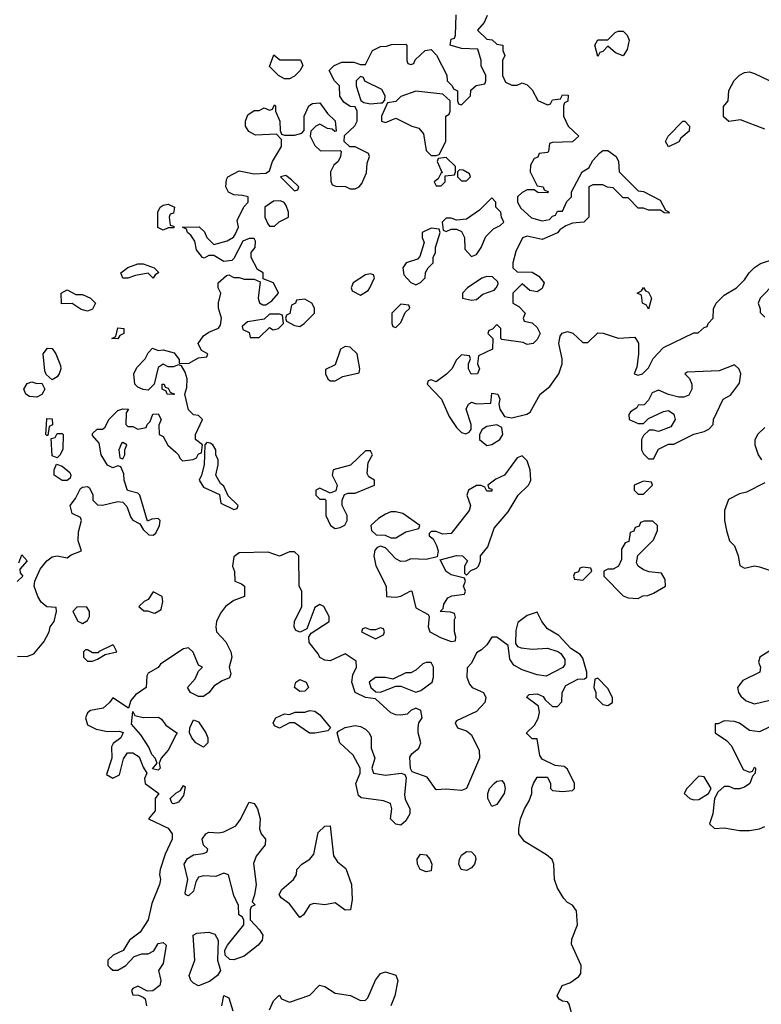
# Model space of a CAD drawing. Header units: inches. Extents: x 2380249 to 2585472, y 382747 to 546448.
# Tile 354 of 626: x 2559382 to 2562317, y 424896 to 428791. Entities that reach past the tile are written whole.
import ezdxf

# ---------------------------------------------------------------- set-up
doc = ezdxf.new("R2010")
doc.units = ezdxf.units.IN
doc.header["$MEASUREMENT"] = 0
doc.layers.add('C5452', color=7, linetype='Continuous')
doc.layers.add('C5462', color=7, linetype='Continuous')

msp = doc.modelspace()

# ---------------------------------------------------------------- linework, layer by layer
at = {"layer": 'C5452', "color": 4, "elevation": 36}
for points in [[(2559950, 427958), (2559929.3, 427969.3), (2559928, 428030), (2559938, 428050), (2559950, 428058), (2559970, 428062), (2559994, 428050), (2559990, 428026), (2559978, 428022), (2559974, 428010), (2559978, 427978), (2559990, 427974), (2559994, 427970), (2559990, 427968), (2559970, 427968)], [(2559910, 427768.7), (2559890, 427788), (2559840.7, 427779.3), (2559810, 427768.7), (2559790, 427768.7), (2559782, 427790), (2559810, 427810.5), (2559850, 427826), (2559870, 427826), (2559914, 427810), (2559930, 427794), (2559931.3, 427790), (2559918, 427782)], [(2559604.7, 427704.7), (2559630, 427704.7), (2559662, 427690), (2559682, 427670), (2559670, 427646), (2559650, 427638), (2559624.7, 427644.7), (2559590, 427668), (2559547.3, 427667.3), (2559546, 427710), (2559570, 427722)], [(2559770, 427528.7), (2559746, 427530), (2559762, 427538), (2559770, 427572), (2559794, 427570), (2559794, 427550), (2559778, 427542)], [(2559510, 427366), (2559487.3, 427387.3), (2559482, 427402), (2559475.3, 427470), (2559491.6, 427491.6), (2559510.9, 427490.9), (2559524.7, 427470), (2559543.6, 427423.6), (2559544.7, 427410), (2559538, 427390), (2559530, 427378)], [(2559450, 427352), (2559470, 427354), (2559482, 427330), (2559470, 427308.7), (2559450, 427298), (2559420.4, 427300.4), (2559406, 427310), (2559398, 427330), (2559412, 427352), (2559430, 427358)], [(2559990, 427308.7), (2559966, 427310), (2559962, 427322), (2559946, 427330), (2559946, 427350), (2559954, 427350), (2559958, 427338), (2559970, 427334), (2559978, 427318), (2559994, 427310)], [(2559490, 427146), (2559486, 427150), (2559488.8, 427211.1), (2559490, 427214), (2559510, 427212), (2559512, 427188), (2559498, 427182), (2559494, 427146)], [(2559530, 427058), (2559510, 427066), (2559506, 427134), (2559522, 427138), (2559530, 427154), (2559550, 427154), (2559554, 427150), (2559552.7, 427092.7), (2559542, 427070)], [(2559790, 427118), (2559784.7, 427115.3), (2559774, 427090), (2559778, 427058), (2559790, 427054), (2559798, 427070), (2559798, 427090), (2559806, 427110)], [(2559550, 426968.7), (2559518, 426990), (2559518, 427010), (2559527.3, 427032.7), (2559550, 427024.7), (2559579.8, 426999.8), (2559584.7, 426990), (2559582, 426978), (2559570, 426968.7)], [(2559910, 426528), (2559890, 426498), (2559874, 426490), (2559854, 426470), (2559872.7, 426452.7), (2559887.3, 426452.7), (2559910, 426444.7), (2559916.4, 426443.6), (2559942, 426458), (2559948, 426490), (2559946, 426510)], [(2559610, 426468), (2559592, 426450), (2559611.6, 426411.6), (2559630, 426402), (2559650, 426414), (2559658, 426430), (2559658, 426450), (2559647.3, 426467.3)], [(2559750, 426318), (2559694, 426290), (2559694, 426286), (2559670, 426286), (2559650, 426298), (2559642, 426298), (2559634, 426290), (2559634, 426270), (2559650, 426254), (2559670, 426254), (2559690, 426262), (2559720.4, 426279.6), (2559766, 426290), (2559754.6, 426314.6)]]:
    msp.add_lwpolyline(points, close=True, dxfattribs=at)
for points in [[(2560000, 427422), (2559990, 427418), (2559970, 427418), (2559950, 427428), (2559930, 427415.3), (2559914, 427350), (2559890, 427326), (2559870, 427328), (2559850, 427338), (2559838, 427350), (2559834, 427390), (2559845.2, 427414.8), (2559878, 427450), (2559890, 427474), (2559908, 427492), (2559930, 427482), (2559950, 427484.7), (2559993.2, 427473.2), (2560000, 427464.2)], [(2559372.7, 426272.7), (2559410, 426272), (2559438, 426282), (2559478, 426330), (2559498, 426370), (2559502, 426390), (2559518, 426410), (2559528, 426450), (2559526, 426466), (2559490, 426469), (2559467.2, 426487.2), (2559453.2, 426510), (2559439, 426550), (2559442, 426570), (2559462.7, 426617.3), (2559489.5, 426650.5), (2559510, 426666.8), (2559530, 426670.8), (2559570, 426662), (2559586, 426674), (2559626, 426690), (2559614, 426730), (2559614.6, 426765.4), (2559626, 426810), (2559622, 426822), (2559590, 426838), (2559582, 426870), (2559603.1, 426896.9), (2559623.1, 426936.9), (2559630, 426942), (2559650, 426944.7), (2559658.8, 426938.8), (2559671.2, 426911.1), (2559672, 426890), (2559690, 426872), (2559710, 426871.3), (2559770, 426884.7), (2559790, 426882), (2559805.4, 426865.4), (2559822, 426822), (2559830, 426812), (2559856.9, 426796.9), (2559870, 426774), (2559892.7, 426752.7), (2559910, 426752), (2559920.4, 426759.6), (2559935.3, 426790), (2559938, 426810), (2559930, 426818), (2559904.7, 426815.3), (2559888, 426808), (2559858, 426910), (2559850, 426918), (2559808.7, 426928.7), (2559795.3, 426970), (2559794.6, 426994.6), (2559782, 427022), (2559770, 427026), (2559750, 427018), (2559729, 427029), (2559704, 427070), (2559696.4, 427116.4), (2559670, 427146), (2559670, 427154), (2559688.4, 427171.6), (2559710, 427172), (2559720.4, 427179.6), (2559735.3, 427210), (2559770, 427244.7), (2559790, 427252), (2559812, 427250), (2559803.6, 427236.4), (2559802, 427190), (2559810, 427182), (2559830, 427182), (2559850, 427172), (2559882, 427178), (2559886, 427190), (2559898, 427202), (2559908.8, 427231.1), (2559930, 427232), (2559942, 427210), (2559932.7, 427187.3), (2559934, 427150), (2559950, 427142), (2559968.4, 427108.4), (2560000, 427079.9)], [(2559378, 426642), (2559390, 426674), (2559412, 426650), (2559382, 426618), (2559383.6, 426603.6), (2559394, 426590), (2559371.6, 426568.4)], [(2560000, 426282), (2559938.8, 426241.2), (2559930, 426228.7), (2559890, 426206), (2559884.7, 426195.3), (2559882, 426150), (2559839.8, 426120.2), (2559822, 426098), (2559812.7, 426067.3), (2559750, 426108), (2559738, 426090), (2559712.3, 426067.7), (2559662, 426058), (2559650.7, 426049.3), (2559642.8, 426030), (2559650, 426002), (2559684, 425984), (2559730, 425974.8), (2559776, 425976), (2559791.3, 425971.3), (2559782, 425950), (2559751.6, 425928.4), (2559745.4, 425914.6), (2559746.8, 425870), (2559725.4, 425805.4), (2559750, 425791.3), (2559776.5, 425803.5), (2559792.9, 425867.1), (2559809, 425891), (2559830, 425891.3), (2559854.8, 425874.8), (2559870, 425834), (2559884.7, 425810), (2559876, 425790), (2559878, 425770), (2559932, 425730), (2559918, 425710), (2559918, 425662), (2559892, 425630), (2559970, 425593), (2559986, 425570), (2559986, 425550), (2559958, 425490), (2559937.3, 425430), (2559934.8, 425410), (2559938.8, 425390), (2559934.8, 425370), (2559905.2, 425294.8), (2559890.7, 425230), (2559858.7, 425181.3), (2559816, 425150), (2559791.3, 425108.7), (2559752, 425090), (2559731.3, 425070), (2559731.3, 425050), (2559739.8, 425039.8), (2559750, 425031.3), (2559770, 425031), (2559802, 425050), (2559834.6, 425085.4), (2559864.7, 425095.3), (2559890, 425096), (2559912.5, 425107.5), (2559930, 425136), (2559950, 425141), (2559961, 425130), (2559950, 425058), (2559931.3, 425030), (2559941, 424990), (2559936, 424970), (2559908.8, 424948.9), (2559888, 424948), (2559850, 424968), (2559830, 424958), (2559824.7, 424950), (2559830, 424934), (2559852, 424932), (2559870, 424924.7), (2559878, 424918), (2559884, 424890)], [(2560000, 425960.8), (2559970, 425902), (2559942, 425870), (2559934, 425850), (2559938, 425830), (2559930, 425822), (2559908, 425828), (2559926, 425850), (2559918, 425870), (2559904.7, 425884.7), (2559892.9, 425912.9), (2559862, 425962), (2559824, 426004), (2559830, 426054), (2559838, 426038), (2559870.9, 426030.9), (2559931.6, 426031.6), (2559943.6, 426023.6), (2559959.8, 425999.8), (2560000, 425973.1)], [(2560000, 425692.3), (2559990, 425689.2), (2559986, 425690), (2559978, 425710), (2559998, 425730), (2560000, 425731.2)]]:
    msp.add_lwpolyline(points, dxfattribs=at)
at = {"layer": 'C5462', "color": 4, "elevation": 36}
for points in [[(2560000, 427464.2), (2560012.7, 427447.3), (2560012.7, 427432.7), (2560050, 427431.3), (2560090, 427454), (2560122, 427458), (2560126, 427470), (2560102, 427482), (2560088.7, 427510), (2560110, 427541), (2560130, 427554.8), (2560169.3, 427570.7), (2560177.2, 427582.8), (2560181.2, 427610), (2560169.2, 427650), (2560169, 427671), (2560178, 427710), (2560168, 427730), (2560168, 427750), (2560200.4, 427779.6), (2560210, 427782), (2560230, 427772), (2560250, 427772), (2560270, 427764.7), (2560310, 427764.7), (2560334, 427754), (2560326, 427690), (2560331.6, 427671.6), (2560343.6, 427663.6), (2560356.4, 427663.6), (2560380.4, 427679.6), (2560406, 427710), (2560386, 427750), (2560346, 427766), (2560346, 427790), (2560323.1, 427803.1), (2560298, 427850), (2560298, 427870), (2560314, 427890), (2560315.3, 427915.3), (2560310, 427926), (2560290, 427926), (2560264.7, 427915.3), (2560230, 427846), (2560222, 427838), (2560190, 427835.3), (2560150, 427858), (2560130, 427858), (2560111.6, 427848.4), (2560106, 427850), (2560081.2, 427881.2), (2560074.6, 427914.6), (2560059, 427939), (2560046, 427950), (2560042, 427962), (2560026, 427970), (2560091.6, 427971.6), (2560112.7, 427952.7), (2560122, 427930), (2560150, 427902), (2560203.1, 427916.9), (2560228.4, 427931.6), (2560236.4, 427943.6), (2560248, 427970), (2560243.1, 427996.9), (2560268.4, 428051.6), (2560286, 428070), (2560286, 428090), (2560263.6, 428096.4), (2560230, 428098), (2560208.8, 428108.9), (2560198, 428130), (2560200.4, 428159.6), (2560206, 428170), (2560250, 428194), (2560310, 428181), (2560356.4, 428183.6), (2560370, 428194), (2560382, 428230), (2560418, 428290), (2560418, 428318), (2560398, 428338), (2560314.6, 428334.6), (2560288.8, 428348.9), (2560275.3, 428370), (2560275.3, 428390), (2560284.7, 428415.3), (2560310, 428432), (2560330, 428432), (2560350, 428442), (2560370, 428434), (2560382, 428438), (2560390, 428454), (2560394, 428450), (2560394, 428430), (2560412, 428390), (2560412.7, 428352.7), (2560418, 428338), (2560430, 428334), (2560470, 428334), (2560498, 428342), (2560507.3, 428352.7), (2560508, 428410), (2560526, 428450), (2560540.4, 428459.6), (2560570, 428462), (2560599.6, 428419.6), (2560630.9, 428390.9), (2560634, 428350), (2560628.4, 428348.4), (2560618, 428358), (2560600.4, 428360.4), (2560570, 428378), (2560554, 428370), (2560534, 428350), (2560532, 428330), (2560550, 428294), (2560572.7, 428272.7), (2560650, 428274), (2560654, 428270), (2560652, 428250), (2560642, 428230), (2560624.7, 428215.3), (2560612, 428190), (2560612.7, 428152.7), (2560618, 428138), (2560632.7, 428132.7), (2560670.9, 428130.9), (2560690, 428122), (2560710, 428122), (2560726, 428130), (2560736.4, 428143.6), (2560754.6, 428185.4), (2560756.4, 428223.6), (2560766, 428250), (2560762, 428262), (2560710, 428288), (2560688, 428288), (2560666, 428310), (2560667.3, 428332.7), (2560708.4, 428371.6), (2560718, 428390), (2560718, 428430), (2560710, 428446), (2560690, 428448), (2560665.2, 428465.2), (2560649.2, 428489.2), (2560648, 428530), (2560628, 428550), (2560606, 428590), (2560626, 428610), (2560656.4, 428623.6), (2560703.6, 428623.6), (2560730, 428614), (2560750, 428614), (2560778, 428670), (2560810, 428684.7), (2560834, 428686), (2560852.7, 428692.7), (2560910, 428694), (2560914, 428690), (2560914, 428630), (2560918, 428618), (2560930, 428614), (2560942, 428618), (2560947.3, 428632.7), (2560986, 428670), (2561010, 428674), (2561031.6, 428651.6), (2561071.6, 428571.6), (2561074, 428550), (2561094, 428530), (2561098, 428518), (2561114, 428510), (2561114, 428470), (2561118, 428458), (2561130, 428454), (2561166, 428490), (2561167.3, 428512.7), (2561188.4, 428531.6), (2561222, 428538), (2561226, 428550), (2561226, 428570), (2561208.4, 428608.4), (2561208, 428630), (2561195.3, 428675.3), (2561130, 428678), (2561086, 428690), (2561090, 428714), (2561102, 428718), (2561106, 428730), (2561109.1, 428810.9)], [(2561231.6, 428808.4), (2561219.6, 428780.4), (2561194, 428750), (2561230, 428714), (2561251.6, 428711.6), (2561270, 428694), (2561294, 428690), (2561294, 428670), (2561302, 428650), (2561292, 428630), (2561292, 428570), (2561304.7, 428544.7), (2561330, 428532), (2561350, 428532), (2561370, 428542), (2561390, 428534), (2561410, 428514), (2561432, 428472), (2561470, 428454), (2561482, 428458), (2561490, 428474), (2561522, 428478), (2561530, 428494), (2561552.7, 428492.7), (2561551.6, 428468.4), (2561538, 428462), (2561534, 428450), (2561534, 428410), (2561552, 428370), (2561594, 428330), (2561570, 428308), (2561490, 428306), (2561478, 428302), (2561474, 428270), (2561470, 428266), (2561438, 428262), (2561432.7, 428247.3), (2561418, 428242), (2561403.6, 428216.4), (2561402, 428190), (2561430, 428134), (2561454, 428130), (2561458, 428118), (2561474, 428110), (2561470, 428106), (2561432.7, 428107.3), (2561418, 428118), (2561390, 428118), (2561370, 428108), (2561352, 428090), (2561352, 428070), (2561365.4, 428045.4), (2561406.8, 428006.8), (2561450, 427996), (2561479, 428001), (2561490, 428014), (2561502, 428018), (2561510, 428034), (2561530, 428034), (2561547.3, 428072.7), (2561566, 428090), (2561566, 428110), (2561608, 428190), (2561634.6, 428205.4), (2561650, 428234), (2561676.4, 428263.6), (2561690, 428274), (2561710, 428274), (2561742, 428250), (2561752, 428230), (2561754, 428190), (2561830, 428114), (2561850, 428112), (2561916.9, 428076.9), (2561938, 428038), (2561952, 428030), (2561950, 428026), (2561932.7, 428027.3), (2561918, 428038), (2561870, 428038), (2561850, 428046), (2561830, 428046), (2561790, 428086), (2561770, 428086), (2561730, 428126), (2561708.4, 428128.4), (2561690, 428138), (2561650, 428138), (2561634, 428130), (2561634, 428010), (2561614, 427990), (2561570, 427986), (2561543.6, 427976.4), (2561519.6, 427960.4), (2561510, 427948), (2561450, 427922), (2561390, 427935.3), (2561371.6, 427928.4), (2561345.4, 427874.6), (2561334, 427830), (2561334, 427810), (2561350, 427794), (2561410, 427792), (2561436.9, 427776.9), (2561458, 427750), (2561450, 427728), (2561430, 427715.3), (2561400.4, 427720.4), (2561370, 427746), (2561334, 427710), (2561334, 427670), (2561356.9, 427656.9), (2561382, 427630), (2561374, 427610), (2561378, 427598), (2561410, 427592), (2561430, 427574), (2561442, 427550), (2561430, 427526), (2561414, 427510), (2561390, 427506), (2561374.6, 427514.6), (2561290, 427526), (2561286, 427530), (2561286, 427570), (2561270, 427586), (2561252.7, 427567.3), (2561238, 427562), (2561234, 427550), (2561254, 427530), (2561252.7, 427487.3), (2561198, 427462), (2561194, 427430), (2561202, 427410), (2561194, 427390), (2561169.1, 427389.1), (2561158, 427410), (2561158, 427430), (2561166, 427450), (2561162, 427462), (2561130, 427466), (2561110, 427446), (2561092, 427410), (2561070.7, 427389.3), (2561030, 427358), (2561010, 427366), (2560998, 427362), (2560994, 427350), (2561050.6, 427290.6), (2561082, 427222), (2561110, 427178), (2561130, 427158), (2561147.3, 427152.7), (2561160.4, 427159.6), (2561168, 427170), (2561168, 427190), (2561148.7, 427250), (2561158, 427270), (2561170, 427278), (2561190, 427272), (2561246, 427274), (2561250, 427314), (2561274, 427310), (2561282, 427290), (2561278, 427270), (2561282, 427250), (2561301, 427221), (2561330, 427216), (2561389.1, 427230.9), (2561402, 427238), (2561442, 427310), (2561480.2, 427339.8), (2561515.3, 427390), (2561528.7, 427430), (2561528.7, 427450), (2561515.3, 427510), (2561520.4, 427539.6), (2561528.4, 427551.6), (2561550, 427558), (2561571, 427551), (2561610, 427514), (2561630, 427514), (2561670, 427552), (2561691.2, 427551.1), (2561750, 427531.3), (2561816, 427536), (2561831.2, 427511.1), (2561831.3, 427468.7), (2561823.6, 427416.4), (2561814, 427390), (2561830, 427384.7), (2561846, 427390), (2561870, 427414), (2561888.8, 427451.1), (2561930, 427494), (2562050, 427552), (2562067.3, 427552.7), (2562090, 427574), (2562102, 427578), (2562106, 427590), (2562126, 427610), (2562127.3, 427647.3), (2562138, 427670), (2562170, 427702), (2562218, 427730), (2562250, 427762), (2562268, 427790), (2562289.1, 427810.9), (2562313.6, 427826.4), (2562370, 427844.7)], [(2562330, 428358), (2562234.6, 428394.6), (2562188.8, 428388.9), (2562167.3, 428407.3), (2562167.3, 428447.3), (2562186, 428470), (2562188.4, 428511.6), (2562208.8, 428551.1), (2562230, 428572), (2562250, 428582), (2562270, 428584.7), (2562290, 428578), (2562434, 428510)], [(2562370, 427749), (2562312, 427690), (2562304.7, 427670), (2562312.7, 427647.3), (2562312.7, 427632.7), (2562330, 427614)], [(2560000, 427079.9), (2560011, 427070), (2560016, 427056), (2560026, 427046), (2560069.1, 427050.9), (2560082, 427058), (2560090, 427074), (2560102, 427078), (2560106, 427110), (2560078, 427130), (2560078, 427150), (2560106, 427210), (2560090, 427226), (2560070, 427228), (2560050, 427248), (2560035.3, 427310), (2560044, 427336), (2560045.2, 427370), (2560037.2, 427397.2), (2560022, 427422), (2560010, 427426), (2560000, 427422)], [(2562330, 427178), (2562302, 427150), (2562291.6, 427128.4), (2562291.3, 427110), (2562304.7, 427070), (2562318, 427050)], [(2562330, 426959), (2562258, 426922), (2562230, 426915.3), (2562186.8, 426893.2), (2562171.3, 426850), (2562171, 426810), (2562178.8, 426770), (2562191.3, 426730), (2562211, 426710), (2562224.7, 426670), (2562231.6, 426631.6), (2562250, 426622), (2562290, 426631), (2562310, 426626.8), (2562430, 426587.3)], [(2561595.3, 424750), (2561556.4, 424896.4), (2561550, 424906), (2561530, 424908), (2561516.4, 424916.4), (2561508.7, 424930), (2561528.7, 424970), (2561559, 424981), (2561594.6, 425005.4), (2561602, 425018), (2561604, 425050), (2561565.6, 425134.4), (2561566.3, 425153.7), (2561589.2, 425210), (2561585.6, 425265.6), (2561570, 425288.7), (2561550, 425299), (2561534.8, 425314.8), (2561510, 425355.3), (2561498, 425390), (2561496, 425450), (2561489.4, 425469.4), (2561467.3, 425487.3), (2561379.5, 425539.5), (2561357.2, 425570), (2561357.2, 425590), (2561364, 425630), (2561379, 425670), (2561398.6, 425701.4), (2561409.2, 425730), (2561409.2, 425750.8), (2561415.3, 425770), (2561430, 425794), (2561470, 425794), (2561482, 425770), (2561482, 425750), (2561490, 425742), (2561530, 425738), (2561570, 425742), (2561578, 425750), (2561578, 425770), (2561550, 425826), (2561536.4, 425836.4), (2561500.4, 425840.4), (2561450, 425866), (2561440.4, 425880.4), (2561430, 425946), (2561410, 425946), (2561390, 425966), (2561388, 425970), (2561419, 426001), (2561433.2, 426026.8), (2561439, 426050), (2561435.3, 426075.3), (2561389.4, 426109.4), (2561390, 426114), (2561398, 426122), (2561430, 426124.7), (2561454, 426114), (2561461, 426101), (2561490, 426074), (2561510, 426074), (2561527.3, 426092.7), (2561528, 426130), (2561543.1, 426156.9), (2561590, 426182), (2561616.4, 426183.6), (2561626, 426190), (2561626, 426210), (2561610, 426266), (2561600.4, 426280.4), (2561563.1, 426303.1), (2561515.3, 426355.3), (2561470, 426382), (2561448.7, 426410), (2561430, 426448), (2561390, 426434), (2561353.4, 426406.6), (2561345.2, 426374.8), (2561343.6, 426323.6), (2561351.3, 426311.3), (2561366.4, 426306.4), (2561410, 426301), (2561470, 426304.7), (2561511.6, 426291.6), (2561523.6, 426283.6), (2561539.6, 426259.6), (2561539.6, 426240.4), (2561531.6, 426228.4), (2561465.4, 426194.6), (2561430, 426199), (2561370, 426219), (2561338, 426238), (2561321.2, 426261.2), (2561315.3, 426315.3), (2561270, 426348), (2561250, 426348), (2561230, 426318), (2561210, 426298), (2561190, 426286), (2561170, 426246), (2561152.7, 426227.3), (2561151.3, 426190), (2561162, 426162), (2561172, 426150), (2561218, 426130), (2561226.8, 426110), (2561222.8, 426090), (2561190, 426054), (2561110, 426018), (2561104.7, 426010), (2561114, 425990), (2561150, 425978), (2561170, 425962), (2561199.6, 425899.6), (2561201, 425870), (2561150.3, 425749.7), (2561130, 425742), (2561070, 425747), (2561030, 425744), (2560994, 425794), (2560935.3, 425815.3), (2560928.4, 425828.4), (2560926.3, 425873.7), (2560933.6, 425886.4), (2560962, 425910), (2560969, 425930), (2560959, 425970), (2560959, 425990), (2560962, 426010), (2560974, 426030), (2560970, 426058), (2560950, 426068), (2560930, 426058), (2560915.9, 426044.1), (2560890, 426039.5), (2560870, 426040.9), (2560850, 426049.4), (2560790, 426104), (2560750, 426109.3), (2560709.5, 426130), (2560696, 426170), (2560700.2, 426199.8), (2560715.3, 426230), (2560713.2, 426253.2), (2560670, 426282), (2560610, 426255.3), (2560590, 426258), (2560570, 426268), (2560563.1, 426283.1), (2560527.3, 426327.3), (2560526, 426350), (2560535.3, 426364.7), (2560606, 426410), (2560606, 426430), (2560586, 426470), (2560570, 426478), (2560550, 426466), (2560518, 426382), (2560492, 426368), (2560475.3, 426375.3), (2560468.7, 426390), (2560469.2, 426410), (2560498, 426470), (2560498, 426530), (2560488, 426550), (2560486, 426670), (2560470, 426686), (2560450, 426686), (2560410, 426668.7), (2560364.7, 426684.7), (2560250, 426682), (2560230, 426666), (2560224.7, 426630), (2560231.6, 426608.4), (2560234, 426570), (2560259.8, 426559.8), (2560271.3, 426550), (2560271.3, 426510), (2560230, 426494), (2560196, 426470), (2560176.8, 426443.2), (2560161, 426410), (2560158.8, 426390), (2560161, 426370), (2560198, 426330), (2560218, 426290), (2560221, 426270), (2560211, 426230), (2560216.9, 426203.1), (2560212.7, 426187.3), (2560183.6, 426176.4), (2560150, 426155.3), (2560131.3, 426130), (2560110, 426114), (2560090, 426114), (2560058, 426130), (2560046.6, 426150), (2560076.6, 426183.4), (2560090, 426214), (2560106, 426230), (2560090, 426238), (2560068.8, 426288.9), (2560050, 426306), (2560030, 426302), (2560000, 426282)], [(2562376, 426310), (2562311.3, 426270), (2562306, 426250), (2562314, 426230), (2562310.5, 426209.5), (2562243, 426177), (2562222.8, 426150), (2562226, 426130), (2562235.3, 426115.3), (2562256.9, 426096.9), (2562290, 426084.7), (2562350, 426098.8)], [(2562350, 425994), (2562310, 425974), (2562270, 425979), (2562230, 426008.7), (2562210, 426015.3), (2562170, 426018), (2562146, 426006), (2562134, 426006), (2562134, 425970), (2562179.1, 425939.1), (2562198.5, 425918.5), (2562245.4, 425825.4), (2562270, 425814), (2562282, 425818), (2562290, 425834), (2562294, 425830), (2562292, 425810), (2562282, 425798), (2562271.3, 425770), (2562250, 425755.3), (2562230, 425748.7), (2562210, 425748.7), (2562190, 425758), (2562170, 425758), (2562144.7, 425735.3), (2562132, 425710), (2562124.7, 425650), (2562112, 425610), (2562131.3, 425591.3), (2562170, 425594), (2562230, 425584), (2562270, 425584), (2562309.5, 425590.5), (2562330, 425598.8)], [(2560000, 425973.1), (2560004.7, 425970), (2560000, 425960.8)], [(2560000, 425731.2), (2560018, 425742), (2560030, 425762), (2560036.9, 425756.9), (2560030, 425722), (2560010, 425695.3), (2560000, 425692.3)], [(2560370, 424874), (2560386, 424910), (2560406, 424930), (2560410, 424932), (2560418, 424918), (2560450, 424904.7), (2560530, 424932), (2560568.8, 424971.1), (2560590, 424966.8), (2560630, 424940.7), (2560690.5, 424930.5), (2560730, 424911.3), (2560750, 424912), (2560759, 424921), (2560790, 424991.3), (2560810, 425018), (2560830, 425024.7), (2560870.9, 425010.9), (2560878, 424990), (2560866, 424930), (2560851, 424890)], [(2560182, 424890), (2560190, 424931.3), (2560210, 424922), (2560224.9, 424870)]]:
    msp.add_lwpolyline(points, dxfattribs=at)
for points in [[(2561770, 428648.7), (2561740.2, 428660.2), (2561710, 428686), (2561690, 428666), (2561678, 428662), (2561670, 428646), (2561658, 428690), (2561670, 428712), (2561710, 428712), (2561739, 428741), (2561750, 428746), (2561770, 428746), (2561786, 428730), (2561793.4, 428710), (2561786.4, 428673.6)], [(2560412, 428632), (2560492.7, 428632.7), (2560502, 428610), (2560491.2, 428588.9), (2560470, 428568), (2560450, 428558), (2560430, 428558), (2560406, 428570), (2560370, 428606), (2560387.3, 428652.7)], [(2560730, 428566), (2560714, 428550), (2560714, 428530), (2560731.6, 428471.6), (2560743.6, 428463.6), (2560770, 428458), (2560810, 428462), (2560818, 428462), (2560827.3, 428472.7), (2560828, 428490), (2560814.6, 428514.6), (2560748, 428548), (2560742, 428562)], [(2560950, 428508.7), (2560890, 428488), (2560870, 428468), (2560838, 428462), (2560814, 428410), (2560814, 428390), (2560830, 428384.7), (2560870, 428402), (2560934, 428370), (2560962, 428362), (2560979.6, 428339.6), (2560990, 428274), (2561010, 428254), (2561030, 428254), (2561042, 428258), (2561068, 428310), (2561068, 428410), (2561082, 428418), (2561086, 428430), (2561086, 428470), (2561056.4, 428496.4)], [(2561950, 428288.7), (2561938, 428310), (2561948, 428330), (2562006, 428390), (2562014, 428390), (2562032, 428370), (2562031.3, 428350), (2561998, 428322), (2561990, 428308.7)], [(2561070, 428246), (2561038, 428242), (2561034, 428230), (2561054, 428186), (2561050, 428186), (2561038, 428162), (2561022, 428150), (2561030, 428134), (2561050, 428134), (2561066, 428150), (2561066, 428174), (2561102, 428178), (2561106, 428190), (2561106, 428210)], [(2560435.3, 428175.3), (2560414, 428170), (2560470, 428114), (2560482, 428118), (2560486, 428130), (2560458, 428158)], [(2561122, 428198), (2561114, 428190), (2561114, 428170), (2561130, 428154), (2561150, 428154), (2561166, 428170), (2561162, 428182), (2561136.4, 428196.4)], [(2560414.6, 428074.6), (2560386.8, 428073.2), (2560352, 428050), (2560352, 428010), (2560363.6, 427983.6), (2560370, 427974), (2560390, 427974), (2560408.4, 427991.6), (2560446, 428010), (2560446, 428030), (2560436.4, 428056.4), (2560428.4, 428068.4)], [(2561250, 428086), (2561202, 428038), (2561150, 428002), (2561110, 427998), (2561090, 428006), (2561070, 428006), (2561054, 427990), (2561058, 427958), (2561070, 427954), (2561090, 427962), (2561110, 427962), (2561130, 427954), (2561142, 427930), (2561143.6, 427883.6), (2561170, 427854), (2561190, 427862), (2561208, 427890), (2561226.3, 427933.7), (2561256.5, 427963.5), (2561283.1, 427976.9), (2561298, 427990), (2561288, 428010), (2561286, 428030), (2561266, 428050), (2561266, 428070)], [(2561010, 427966), (2560974, 427950), (2560974, 427930), (2560982, 427910), (2560965.4, 427854.6), (2560956, 427844), (2560911.2, 427828.9), (2560898, 427810), (2560902, 427782), (2560930, 427752), (2560950, 427742), (2560968.4, 427751.6), (2560986, 427770), (2560988.4, 427791.6), (2560998, 427810), (2561018, 427830), (2561018, 427850), (2561028, 427870), (2561028, 427890), (2561046, 427950), (2561042, 427962)], [(2560770, 427786), (2560750, 427782), (2560702, 427750), (2560694, 427730), (2560698, 427718), (2560730, 427702), (2560760.4, 427719.6), (2560768, 427730), (2560786, 427770), (2560782, 427782)], [(2561230, 427775.3), (2561211.2, 427768.9), (2561154, 427730), (2561134, 427710), (2561134, 427690), (2561170, 427682), (2561190, 427684.7), (2561214.6, 427705.4), (2561259, 427721), (2561268, 427730), (2561275.3, 427744.7), (2561274, 427754), (2561253.6, 427773.6)], [(2561870, 427646), (2561862, 427662), (2561846, 427670), (2561842, 427702), (2561826, 427710), (2561842, 427718), (2561850, 427732), (2561858, 427718), (2561870, 427714), (2561882, 427690)], [(2560510, 427686), (2560478, 427682), (2560474, 427670), (2560458, 427662), (2560451.6, 427628.4), (2560438, 427622), (2560434, 427610), (2560438, 427598), (2560470, 427582), (2560490, 427578), (2560508, 427590), (2560548, 427630), (2560548, 427650), (2560538, 427670)], [(2560890, 427666), (2560854, 427630), (2560854, 427590), (2560858, 427578), (2560870, 427574), (2560890, 427594), (2560907.3, 427632.7), (2560926, 427650), (2560922, 427662)], [(2560410, 427626), (2560370, 427626), (2560350, 427606), (2560283.6, 427596.4), (2560262, 427578), (2560265.4, 427565.4), (2560290, 427554), (2560294, 427534), (2560330, 427534), (2560370, 427574), (2560384.7, 427564.7), (2560406, 427570), (2560426, 427590), (2560422, 427622)], [(2560670, 427498), (2560651.6, 427488.4), (2560630, 427426), (2560592.7, 427407.3), (2560592, 427390), (2560602, 427370), (2560610, 427362), (2560630, 427362), (2560660.4, 427379.6), (2560726, 427394), (2560728, 427410), (2560718, 427470), (2560690, 427495.3)], [(2562210, 427426), (2562150, 427402), (2562023.6, 427396.4), (2562014, 427390), (2562032, 427372), (2562042, 427350), (2562042, 427330), (2562030, 427306), (2562010, 427298), (2561990, 427298), (2561948.8, 427308.9), (2561910, 427326), (2561885.4, 427314.6), (2561870, 427286), (2561852.7, 427267.3), (2561830, 427266), (2561823.6, 427256.4), (2561799.6, 427240.4), (2561792, 427230), (2561794, 427210), (2561830, 427194), (2561850, 427194), (2561870, 427214), (2561930, 427241), (2561950, 427244.7), (2561970.9, 427230.9), (2561976, 427210), (2561958.8, 427181.2), (2561910, 427162), (2561890, 427168), (2561872.7, 427167.3), (2561850, 427146), (2561842, 427130), (2561842, 427090), (2561850, 427074), (2561870, 427054), (2561890, 427054), (2561910, 427092), (2561950, 427112), (2561970, 427112), (2562050, 427152), (2562090, 427162), (2562108.4, 427171.6), (2562126, 427190), (2562128, 427210), (2562166, 427290), (2562194.6, 427305.4), (2562230, 427354), (2562235.3, 427390), (2562228.4, 427408.4)], [(2561270, 427188.7), (2561230, 427182), (2561212, 427170), (2561202, 427150), (2561202, 427130), (2561230, 427106.8), (2561250, 427110.8), (2561282, 427130), (2561294, 427150), (2561290, 427178)], [(2560122, 427118), (2560114, 427110), (2560112, 427030), (2560102, 426990), (2560092, 426970), (2560110, 426942), (2560172.7, 426912.7), (2560178, 426878), (2560230, 426854), (2560242, 426858), (2560246, 426870), (2560207.3, 426907.3), (2560190, 426946), (2560176.4, 426956.4), (2560158, 426990), (2560168, 427030), (2560168, 427050), (2560158, 427070), (2560158, 427090), (2560146, 427110), (2560136.4, 427116.4)], [(2560770, 427086), (2560750, 427086), (2560690.8, 427029.2), (2560622, 427010), (2560618, 426990), (2560638, 426950), (2560632.7, 426927.3), (2560610, 426918), (2560570, 426938), (2560554, 426930), (2560554, 426910), (2560562, 426902), (2560570, 426894), (2560590, 426894), (2560594, 426890), (2560594, 426830), (2560612, 426790), (2560630, 426778), (2560650, 426782), (2560668, 426792), (2560678, 426810), (2560678, 426830), (2560658, 426870), (2560658, 426890), (2560667.3, 426912.7), (2560682, 426918), (2560710, 426918), (2560786, 426950), (2560786, 426970), (2560763.1, 426983.1), (2560756.4, 426996.4), (2560760.4, 427039.6), (2560778, 427070)], [(2561370, 427066), (2561350, 427058), (2561301, 426990), (2561266.8, 426973.2), (2561234, 426950), (2561238, 426938), (2561250, 426934), (2561250, 426926), (2561230, 426926), (2561222, 426942), (2561208, 426948), (2561190, 426948.7), (2561158, 426930), (2561151.3, 426910), (2561166, 426870), (2561161, 426850), (2561090, 426758), (2561056.4, 426756.4), (2561030, 426766), (2561010, 426766), (2561002, 426758), (2561002, 426750), (2561018, 426738), (2561031.3, 426711.3), (2561038, 426690), (2561034, 426666), (2560990, 426655.3), (2560930, 426659), (2560910, 426648.7), (2560890, 426648), (2560870, 426658), (2560830, 426702), (2560810, 426708.7), (2560796.9, 426703.1), (2560787.3, 426692.7), (2560784, 426670), (2560790.7, 426630.7), (2560832, 426550), (2560834, 426510), (2560870, 426506.8), (2560890, 426511.3), (2560930, 426532), (2560934, 426530), (2560950, 426464.7), (2560998, 426438), (2561002, 426430), (2560998, 426390), (2561004.7, 426370), (2561047.1, 426347.1), (2561090, 426332), (2561106, 426334), (2561108, 426350), (2561102, 426370), (2561102, 426418), (2561106, 426426), (2561102, 426442), (2561087.3, 426447.3), (2561046, 426450), (2561058, 426462), (2561060.4, 426479.6), (2561076.4, 426503.6), (2561092, 426512), (2561142, 426518), (2561146, 426530), (2561138, 426550), (2561146, 426570), (2561142, 426582), (2561090, 426595.3), (2561070, 426608.7), (2561046, 426654), (2561110, 426671.3), (2561134, 426670), (2561154, 426650), (2561142, 426630), (2561142, 426602), (2561150, 426594), (2561167.3, 426612.7), (2561190, 426622), (2561198, 426630), (2561206, 426650), (2561206, 426670), (2561234, 426706), (2561260.2, 426779.8), (2561315.5, 426844.5), (2561354, 426910), (2561395.3, 426950), (2561400.2, 426959.8), (2561404, 426970), (2561402, 427010), (2561390, 427046)], [(2561850, 426966), (2561814, 426950), (2561814, 426930), (2561822, 426922), (2561830, 426914), (2561850, 426914), (2561886, 426950), (2561882, 426962)], [(2560870, 426844), (2560850, 426844), (2560830, 426835.3), (2560802, 426818), (2560772, 426790), (2560774, 426770), (2560792.7, 426752.7), (2560828.4, 426751.6), (2560850, 426742), (2560870, 426742), (2560910, 426764.7), (2560962, 426778), (2560966, 426790), (2560898, 426838)], [(2561887.3, 426807.3), (2561852.7, 426807.3), (2561838, 426802), (2561832.7, 426787.3), (2561818, 426782), (2561812.7, 426767.3), (2561798, 426762), (2561792.7, 426727.3), (2561778, 426722), (2561763.6, 426696.4), (2561763.6, 426656.4), (2561752, 426630), (2561730, 426618), (2561710, 426618), (2561694, 426610), (2561694, 426590), (2561770, 426512), (2561790, 426504.7), (2561830, 426502), (2561848.4, 426511.6), (2561867.3, 426512.7), (2561890, 426522), (2561938, 426550), (2561936.4, 426576.4), (2561922, 426602), (2561872.7, 426607.3), (2561850, 426615.3), (2561828.8, 426628.9), (2561823.1, 426643.1), (2561828.4, 426671.6), (2561890, 426734), (2561906, 426770), (2561906, 426790)], [(2561610, 426626), (2561598, 426622), (2561592.7, 426607.3), (2561578, 426602), (2561574, 426590), (2561578, 426578), (2561610, 426574), (2561646, 426610), (2561642, 426622)], [(2560810, 426386), (2560790, 426378), (2560770, 426378), (2560750, 426386), (2560738, 426382), (2560734, 426370), (2560790, 426342), (2560822, 426358), (2560826, 426370), (2560822, 426382)], [(2560990, 426248.7), (2560976.9, 426243.1), (2560950, 426218), (2560930, 426208), (2560910, 426208), (2560858, 426182), (2560830, 426188.7), (2560790, 426188.7), (2560764.7, 426170), (2560772, 426150), (2560791.6, 426131.6), (2560810, 426131.3), (2560870, 426154), (2560890, 426154), (2560950, 426131.3), (2560970, 426138), (2561014, 426170), (2561019, 426190), (2561019, 426230), (2561010, 426248)], [(2560490, 426134), (2560469.5, 426149.5), (2560475.3, 426170), (2560490, 426181), (2560516, 426170), (2560524.7, 426150), (2560510, 426135.3)], [(2561670, 426186), (2561658, 426182), (2561654, 426150), (2561662, 426130), (2561662, 426110), (2561690, 426082), (2561710, 426078), (2561728, 426090), (2561728, 426110), (2561710, 426146)], [(2560550, 425969), (2560529.3, 425969.3), (2560470, 426009), (2560450, 426009), (2560410, 425988.7), (2560390, 425998), (2560385.2, 426010), (2560395.3, 426030), (2560430, 426044.7), (2560450, 426042), (2560471.6, 426051.6), (2560510, 426051.3), (2560530, 426058), (2560550, 426056), (2560570, 426041), (2560612, 425990), (2560602, 425978)], [(2560110, 425913.2), (2560079.3, 425930), (2560062.7, 425950), (2560054, 425970), (2560055.3, 425990), (2560070, 426022), (2560090, 426014), (2560118.8, 425970), (2560126.8, 425950), (2560126.8, 425930)], [(2560830, 425802), (2560890.9, 425810.9), (2560905.4, 425805.4), (2560911.6, 425791.6), (2560904.5, 425724.5), (2560907.3, 425707.3), (2560926, 425670), (2560926, 425650), (2560910, 425622), (2560890, 425605.2), (2560870, 425609.2), (2560849.2, 425630), (2560854, 425670), (2560848.7, 425690), (2560821.5, 425701.5), (2560732.9, 425712.9), (2560722.5, 425722.5), (2560712.7, 425770), (2560729.2, 425810), (2560729.2, 425830), (2560702, 425882), (2560648.7, 425930), (2560638, 425970), (2560644, 425976), (2560669.4, 425990.6), (2560710, 425999.1), (2560730, 425995.5), (2560750, 425984.9), (2560764.9, 425970), (2560772.3, 425952.3), (2560773.4, 425910), (2560787.7, 425870), (2560776, 425830), (2560782, 425810)], [(2562070, 425798), (2562022, 425750), (2562012, 425730), (2562034, 425710), (2562050, 425704.7), (2562070, 425706), (2562108, 425730), (2562118, 425750), (2562090, 425795.3)], [(2561250, 425678), (2561234, 425710), (2561234, 425730), (2561241.2, 425750), (2561259, 425770), (2561270, 425778.8), (2561290, 425781), (2561298.8, 425770), (2561302.8, 425750), (2561298.8, 425730), (2561270, 425686)], [(2560230, 425072.3), (2560213.2, 425073.2), (2560195.3, 425090), (2560194, 425110), (2560204, 425130), (2560268.7, 425210), (2560268.7, 425230), (2560262, 425242), (2560249, 425250), (2560247.3, 425287.3), (2560230, 425326), (2560208.7, 425408.7), (2560190, 425415.3), (2560158, 425402), (2560110, 425403.7), (2560090, 425399), (2560079.1, 425380.9), (2560070, 425344), (2560050, 425325.2), (2560046, 425326), (2560038, 425330), (2560036.4, 425336.4), (2560047.6, 425390), (2560032.7, 425450), (2560046.7, 425473.3), (2560070, 425487.7), (2560108, 425492), (2560122, 425498), (2560126, 425510), (2560110, 425526), (2560103.7, 425550), (2560119, 425570), (2560130, 425577.3), (2560170, 425574.8), (2560190, 425578.8), (2560237.5, 425602.5), (2560254.8, 425625.2), (2560290, 425696), (2560310, 425691), (2560322.8, 425670), (2560333.4, 425630), (2560331, 425590), (2560338, 425570), (2560354.8, 425550), (2560353, 425527), (2560318, 425482), (2560306.8, 425453.2), (2560317.3, 425370), (2560311.2, 425328.9), (2560302, 425302), (2560314, 425290), (2560298, 425282), (2560294, 425270), (2560294, 425230), (2560331.3, 425191.3), (2560344.7, 425170), (2560341, 425150), (2560326, 425130), (2560270, 425087)], [(2560670, 425269), (2560630, 425298), (2560590, 425289), (2560545.5, 425294.5), (2560530, 425289), (2560504.7, 425250), (2560490, 425239), (2560450, 425294), (2560417.2, 425317.2), (2560408.7, 425330), (2560419, 425350), (2560465.2, 425390), (2560477.2, 425410), (2560479, 425430), (2560499, 425450), (2560530, 425470.7), (2560546.6, 425490), (2560563.7, 425576.3), (2560590, 425601), (2560610, 425602), (2560623.7, 425483.7), (2560639.9, 425459.9), (2560673, 425433), (2560695.5, 425370), (2560697.3, 425310), (2560691, 425270)], [(2560990, 425419.5), (2560967.3, 425430), (2560956.2, 425450), (2560955.1, 425470), (2560968.7, 425490), (2560990, 425487.3), (2561004.9, 425470), (2561012.7, 425450), (2561010, 425424)], [(2561150, 425425.1), (2561129.2, 425430), (2561119.5, 425450), (2561122.9, 425470), (2561130, 425486), (2561150, 425500.7), (2561170, 425498.8), (2561184, 425484), (2561187.3, 425470), (2561182, 425450), (2561170, 425436)], [(2560090, 424969.4), (2560070, 424979), (2560059, 424990), (2560053.2, 425010), (2560075.1, 425070), (2560068, 425170), (2560083.1, 425176.9), (2560130, 425181), (2560153.7, 425173.7), (2560166.8, 425150), (2560164.7, 425070), (2560176, 425030), (2560164.7, 425010), (2560133.4, 424986.6)]]:
    msp.add_lwpolyline(points, close=True, dxfattribs=at)

doc.saveas('drawing.dxf')
